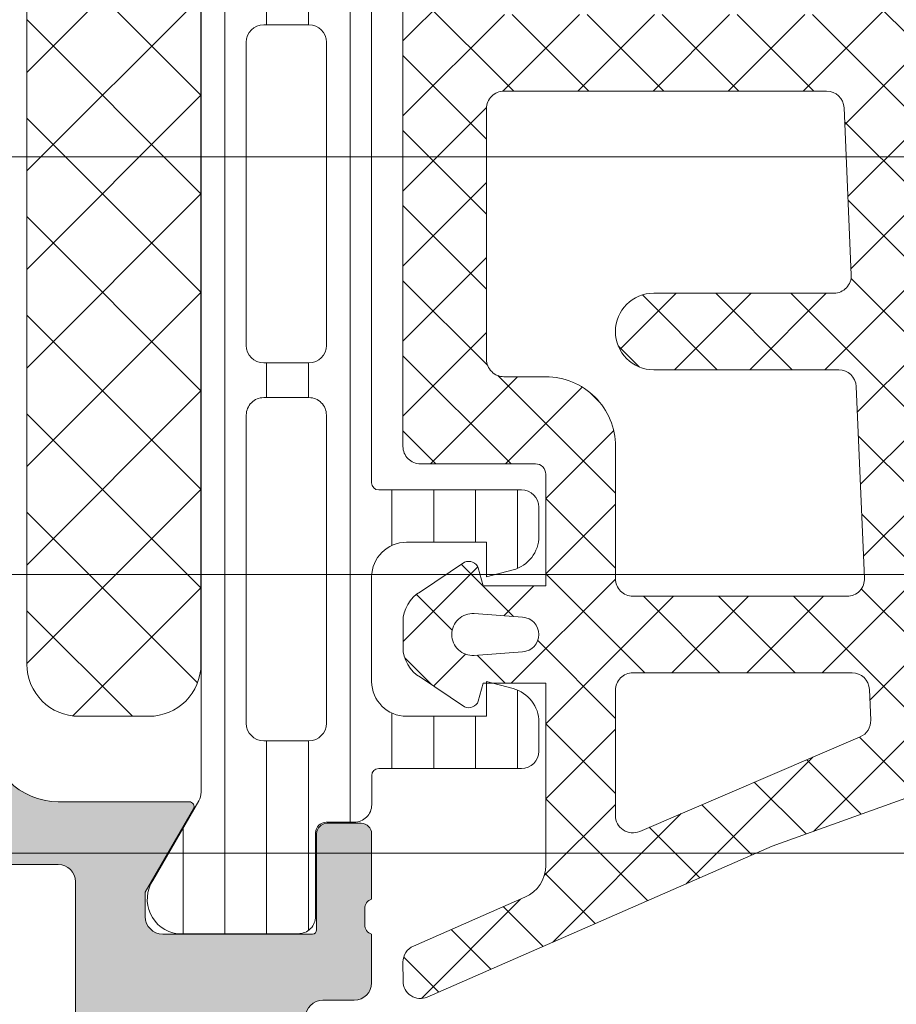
# Model space of a CAD drawing. Header units: millimetres. Extents: x 144573 to 336993, y 74252 to 247042.
# Tile 798 of 1056: x 199629 to 199654, y 219205 to 219233. Entities that reach past the tile are written whole.
import ezdxf

# ---------------------------------------------------------------- set-up
doc = ezdxf.new("R2010")
doc.units = ezdxf.units.MM
doc.layers.add('FASÁDA DETAILNÍ', color=255, linetype='Continuous', lineweight=0)

msp = doc.modelspace()

# ---------------------------------------------------------------- hatches: boundary and pattern name
at = {"layer": 'FASÁDA DETAILNÍ'}
h = msp.add_hatch(dxfattribs=at)
h.set_pattern_fill('LINIE', color=256, scale=1.2, angle=90, style=0)
h.set_pattern_definition([(90, (218757.1470326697, 217937.5531760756), (-1.2, 7.347638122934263e-17), [])])
edge = h.paths.add_edge_path()
edge.add_arc((199638.0547601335, 219209.7698121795), 0.2999999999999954, 90.00207529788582, 180.0020752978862, ccw=False)
edge.add_line((199638.0547492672, 219210.0698121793), (199638.8650806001, 219210.0698408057))
edge.add_arc((199638.8650651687, 219210.5698381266), 0.4999973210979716, 270.0017683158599, 360.0023822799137)
edge.add_line((199639.3650624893, 219210.5698589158), (199639.3663830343, 219211.4109311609))
edge.add_arc((199639.5663830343, 219211.4109311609), 0.1999999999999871, 90.00000000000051, 180.0000000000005, ccw=False)
edge.add_line((199639.5663830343, 219211.6109311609), (199643.6663830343, 219211.6109311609))
edge.add_arc((199643.6663830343, 219212.1109311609), 0.5000000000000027, 269.9999999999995, 359.9999999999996)
edge.add_line((199644.1663830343, 219212.1109311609), (199644.1663830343, 219212.9416803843))
edge.add_arc((199643.1663830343, 219212.9416803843), 0.9999999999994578, 360.0000000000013, 434.9999999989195)
edge.add_line((199643.4252020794, 219213.9076062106), (199642.6663830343, 219214.1109311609))
edge.add_line((199642.6663830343, 219214.1109311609), (199642.6663830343, 219213.1109311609))
edge.add_line((199642.6663830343, 219213.1109311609), (199640.3663830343, 219213.1109311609))
edge.add_arc((199640.3680922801, 219214.1150576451), 1.004127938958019, 180.2340877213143, 269.9024699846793, ccw=False)
edge.add_line((199639.3639727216, 219214.1109551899), (199639.3639727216, 219217.1108335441))
edge.add_arc((199640.3680920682, 219217.1068051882), 1.004127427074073, 450.09751797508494, 539.7701403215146, ccw=False)
edge.add_line((199640.3663830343, 219218.1109311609), (199642.6663830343, 219218.1109311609))
edge.add_line((199642.6663830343, 219218.1109311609), (199642.6663830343, 219217.1109311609))
edge.add_line((199642.6663830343, 219217.1109311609), (199643.4252020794, 219217.3142561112))
edge.add_arc((199643.1663830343, 219218.2801819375), 1.000000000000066, 285.0000000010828, 359.9999999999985)
edge.add_line((199644.1663830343, 219218.2801819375), (199644.1663830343, 219219.1109311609))
edge.add_arc((199643.6663830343, 219219.1109311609), 0.4999999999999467, 360, 450)
edge.add_line((199643.6663830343, 219219.6109311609), (199639.5663830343, 219219.6109311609))
edge.add_arc((199639.5681115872, 219219.8151042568), 0.2041804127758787, 181.1558689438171, 269.5149389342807, ccw=False)
edge.add_line((199639.3639727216, 219219.8109854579), (199639.3639498, 219245.6523522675))
edge.add_arc((199638.8639524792, 219245.6523368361), 0.4999973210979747, 360.0017683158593, 450.0023822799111)
edge.add_line((199638.86393169, 219246.1523341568), (199638.0536003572, 219246.1523055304))
edge.add_arc((199638.0535894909, 219246.4523055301), 0.299999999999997, 180.0020752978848, 270.0020752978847, ccw=False)
edge.add_line((199637.7535894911, 219246.4522946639), (199637.7538345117, 219248.8522930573))
edge.add_arc((199637.2538385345, 219248.8522775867), 0.499995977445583, 360.0017728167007, 450.0023777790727)
edge.add_line((199637.2538177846, 219249.3522735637), (199633.7772762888, 219249.3521469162))
edge.add_arc((199633.9196227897, 219248.3623339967), 0.99999607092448, 458.1836833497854, 572.7290913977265)
edge.add_line((199633.0783897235, 219247.821668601), (199634.396942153, 219245.5380595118))
edge.add_arc((199633.9639384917, 219245.2880438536), 0.5000000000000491, 360.00213520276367, 390.00207189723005, ccw=False)
edge.add_line((199634.4639384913, 219245.2880624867), (199634.4650248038, 219210.9337937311))
edge.add_arc((199633.9650248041, 219210.9337761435), 0.5000000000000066, 330.0020786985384, 360.0020153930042, ccw=False)
edge.add_line((199634.3980465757, 219210.6837918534), (199633.0796595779, 219208.4000872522))
edge.add_arc((199633.9209318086, 219207.8594827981), 0.9999960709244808, 507.2750591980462, 621.8204672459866)
edge.add_line((199633.7786570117, 219206.8696595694), (199637.2551985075, 219206.8697862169))
edge.add_arc((199637.2551830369, 219207.3697821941), 0.4999959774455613, 270.0017728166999, 360.0023777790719)
edge.add_line((199637.7551790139, 219207.3698029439), (199637.7547601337, 219209.7698013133))
edge = h.paths.add_edge_path(flags=16)
edge.add_line((199637.5644845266, 219233.9609249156), (199636.2644904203, 219233.9609249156))
edge.add_arc((199636.264486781, 219234.4609212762), 0.4999963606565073, 179.9995829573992, 270.0004170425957, ccw=False)
edge.add_line((199635.7644904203, 219234.4609249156), (199635.7644904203, 219243.3109188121))
edge.add_arc((199636.264486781, 219243.3109224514), 0.4999963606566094, 89.99958295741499, 180.0004170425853, ccw=False)
edge.add_line((199636.2644904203, 219243.810918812), (199637.5644845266, 219243.810918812))
edge.add_arc((199637.5645010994, 219243.3109188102), 0.5000000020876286, 360.0000002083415, 450.0018991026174, ccw=False)
edge.add_line((199638.0645011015, 219243.3109188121), (199638.0645011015, 219234.4609249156))
edge.add_arc((199637.5645010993, 219234.4609249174), 0.5000000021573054, 269.99810091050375, 359.99999978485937, ccw=False)
edge = h.paths.add_edge_path(flags=16)
edge.add_arc((199637.5645011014, 219223.7609188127), 0.4999999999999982, 269.9999999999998, 360.000000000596, ccw=False)
edge.add_line((199637.5645011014, 219223.2609188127), (199636.2644904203, 219223.2609188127))
edge.add_arc((199636.2644904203, 219223.7609188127), 0.4999999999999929, 179.9999999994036, 269.99999999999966, ccw=False)
edge.add_line((199635.7644904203, 219223.7609188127), (199635.7644904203, 219232.4609249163))
edge.add_arc((199636.2644904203, 219232.4609249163), 0.5000000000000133, 450.0000000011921, 539.9999999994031, ccw=False)
edge.add_line((199636.2644904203, 219232.9609249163), (199637.5645011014, 219232.9609249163))
edge.add_arc((199637.5645011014, 219232.4609249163), 0.5000000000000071, 360.00000000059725, 450.0000000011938, ccw=False)
edge.add_line((199638.0645011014, 219232.4609249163), (199638.0645011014, 219223.7609188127))
edge = h.paths.add_edge_path(flags=16)
edge.add_arc((199636.2644867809, 219221.7609224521), 0.4999963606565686, 89.99958295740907, 180.0004170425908, ccw=False)
edge.add_line((199636.2644904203, 219222.2609188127), (199637.5644845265, 219222.2609188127))
edge.add_arc((199637.5645010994, 219221.7609188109), 0.5000000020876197, 360.00000020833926, 450.0018991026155, ccw=False)
edge.add_line((199638.0645011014, 219221.7609188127), (199638.0645011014, 219212.9109096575))
edge.add_arc((199637.5645163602, 219212.9109096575), 0.4999847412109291, 269.99999999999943, 360.00000000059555, ccw=False)
edge.add_line((199637.5645163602, 219212.4109249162), (199636.2645056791, 219212.4109249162))
edge.add_arc((199636.2645056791, 219212.910940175), 0.5000152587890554, 179.9999999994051, 270.0000000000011, ccw=False)
edge.add_line((199635.7644904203, 219212.9109401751), (199635.7644904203, 219221.7609188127))
h = msp.add_hatch(dxfattribs=at)
h.set_pattern_fill('ANSI37', color=256, scale=0.48, angle=90, style=0)
h.set_pattern_definition([(135, (199644.363949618, 219219.3597288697), (-1.077630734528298, -1.077630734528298), []), (225, (199644.363949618, 219219.3597288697), (1.077630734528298, -1.077630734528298), [])])
edge = h.paths.add_edge_path(flags=16)
edge.add_line((199643.699655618, 219215.9584518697), (199642.306801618, 219216.0581958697))
edge.add_arc((199642.2639441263, 219215.4597289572), 0.599999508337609, 85.90391948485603, 180.0000083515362)
edge.add_arc((199642.2639441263, 219215.4597287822), 0.5999995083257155, 179.9999916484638, 274.0960805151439)
edge.add_line((199642.306801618, 219214.8612618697), (199643.699655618, 219214.9610058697))
edge.add_arc((199643.6639411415, 219215.4597288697), 0.5000001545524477, 274.0960643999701, 445.9039356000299)
edge = h.paths.add_edge_path(flags=16)
edge.add_arc((199646.8639492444, 219213.8597322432), 0.4999996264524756, 89.99995719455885, 180.0000428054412)
edge.add_line((199646.363949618, 219213.8597318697), (199646.363949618, 219210.2660468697))
edge.add_arc((199646.8639499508, 219210.2660468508), 0.5000003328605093, 179.9999978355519, 293.2180266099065)
edge.add_line((199647.061065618, 219209.8065408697), (199653.392167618, 219212.5224188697))
edge.add_arc((199653.1950516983, 219212.9819242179), 0.4999998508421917, 293.2180817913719, 362.5001106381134)
edge.add_line((199653.694575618, 219213.0037348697), (199653.656249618, 219213.8815418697))
edge.add_arc((199653.1567260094, 219213.8597323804), 0.499999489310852, 2.499979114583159, 90.00004485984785)
edge.add_line((199653.156725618, 219214.3597318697), (199646.863949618, 219214.3597318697))
edge = h.paths.add_edge_path(flags=16)
edge.add_line((199652.272111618, 219239.4136508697), (199643.375258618, 219243.5623208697))
edge.add_arc((199643.1639494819, 219243.1091671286), 0.499999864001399, 64.99999207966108, 180.0000296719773)
edge.add_line((199642.663949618, 219243.1091668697), (199642.663949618, 219233.7597318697))
edge.add_arc((199643.1639492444, 219233.7597314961), 0.4999996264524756, 179.9999571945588, 270.0000428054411)
edge.add_line((199643.163949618, 219233.2597318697), (199652.287872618, 219233.2597318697))
edge.add_arc((199652.2878724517, 219233.7597319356), 0.5000000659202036, 270.000019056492, 362.5000272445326)
edge.add_line((199652.787396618, 219233.7815418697), (199652.560326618, 219238.9823058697))
edge.add_arc((199652.0608012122, 219238.9604961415), 0.5000012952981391, 2.499997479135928, 64.99990801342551)
edge = h.paths.add_edge_path(flags=16)
edge.add_arc((199643.1639492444, 219230.5597322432), 0.4999996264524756, 89.99995719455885, 180.0000428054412)
edge.add_line((199642.663949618, 219230.5597318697), (199642.663949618, 219223.3597318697))
edge.add_arc((199643.1639492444, 219223.3597314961), 0.4999996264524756, 179.9999571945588, 270.0000428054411)
edge.add_line((199643.163949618, 219222.8597318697), (199644.363949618, 219222.8597318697))
edge.add_arc((199644.3639511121, 219220.8597333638), 1.999998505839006, -4.2804607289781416e-05, 90.0000428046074, ccw=False)
edge.add_line((199646.363949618, 219220.8597318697), (199646.363949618, 219217.0597318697))
edge.add_arc((199646.8639492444, 219217.0597314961), 0.4999996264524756, 179.9999571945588, 270.0000428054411)
edge.add_line((199646.863949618, 219216.5597318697), (199653.017010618, 219216.5597318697))
edge.add_arc((199653.0170104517, 219217.0597319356), 0.5000000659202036, 270.000019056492, 362.5000272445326)
edge.add_line((199653.516534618, 219217.0815418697), (199653.276399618, 219222.5815418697))
edge.add_arc((199652.7768760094, 219222.5597323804), 0.499999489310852, 2.499979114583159, 90.00004485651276)
edge.add_line((199652.776875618, 219223.0597318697), (199647.463949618, 219223.0597318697))
edge.add_arc((199647.463949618, 219224.1597318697), 1.099999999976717, 90, 270, ccw=False)
edge.add_line((199647.463949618, 219225.2597318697), (199652.637160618, 219225.2597318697))
edge.add_arc((199652.6371604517, 219225.7597319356), 0.5000000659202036, 270.000019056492, 362.5000272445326)
edge.add_line((199653.136684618, 219225.7815418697), (199652.927111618, 219230.5815418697))
edge.add_arc((199652.4275880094, 219230.5597323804), 0.499999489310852, 2.499979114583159, 90.00004485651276)
edge.add_line((199652.427587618, 219231.0597318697), (199643.163949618, 219231.0597318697))
edge = h.paths.add_edge_path()
edge.add_line((199644.550406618, 219245.7727848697), (199653.338272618, 219241.6749358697))
edge.add_ellipse((199652.070415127, 219238.9560105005), major_axis=(-3.000002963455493, 0), ratio=1, start_angle=182.50005883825, end_angle=244.999969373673, ccw=False)
edge.add_line((199655.067562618, 219239.0868718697), (199655.095896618, 219238.4379218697))
edge.add_ellipse((199655.5954202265, 219238.459731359), major_axis=(-0.499999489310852, 0), ratio=1, start_angle=2.499979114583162, end_angle=90.00004485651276)
edge.add_line((199655.595420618, 219237.9597318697), (199656.563949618, 219237.9597318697))
edge.add_ellipse((199656.5639496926, 219237.8597319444), major_axis=(-0.0999999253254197, 0), ratio=1, start_angle=179.9999572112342, end_angle=270.0000427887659, ccw=False)
edge.add_line((199656.663949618, 219237.8597318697), (199656.663949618, 219237.2597318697))
edge.add_ellipse((199656.5639496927, 219237.259731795), major_axis=(-0.09999992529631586, 0), ratio=1, start_angle=89.99995719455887, end_angle=180.0000427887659, ccw=False)
edge.add_line((199656.563949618, 219237.1597318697), (199655.660911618, 219237.1597318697))
edge.add_ellipse((199655.6609117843, 219236.6597318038), major_axis=(-0.5000000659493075, 0), ratio=1, start_angle=-89.99998094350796, end_angle=2.500027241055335)
edge.add_line((199655.161387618, 219236.6379218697), (199655.555225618, 219227.7376278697))
edge.add_ellipse((199656.0547368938, 219227.7597319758), major_axis=(-0.5000001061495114, 0), ratio=1, start_angle=2.533769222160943, end_angle=90.0000829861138)
edge.add_line((199656.054737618, 219227.2597318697), (199656.663949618, 219227.2597318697))
edge.add_ellipse((199656.6639496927, 219227.1597319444), major_axis=(-0.0999999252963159, 0), ratio=1, start_angle=179.9999572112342, end_angle=270.0000428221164, ccw=False)
edge.add_line((199656.763949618, 219227.1597318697), (199656.763949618, 219226.5597318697))
edge.add_ellipse((199656.6639496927, 219226.559731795), major_axis=(-0.09999992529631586, 0), ratio=1, start_angle=89.99995719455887, end_angle=180.0000427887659, ccw=False)
edge.add_line((199656.663949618, 219226.4597318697), (199656.134387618, 219226.4597318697))
edge.add_ellipse((199656.1343873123, 219225.9597313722), major_axis=(-0.5000004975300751, 0), ratio=1, start_angle=-90.00003503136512, end_angle=2.533697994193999)
edge.add_line((199655.634875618, 219225.9376278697), (199656.145531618, 219214.3974028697))
edge.add_ellipse((199656.6450562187, 219214.4192124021), major_axis=(-0.5000004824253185, 0), ratio=1, start_angle=2.499979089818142, end_angle=93.21705730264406)
edge.add_line((199656.673115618, 219213.9199998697), (199661.806858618, 219214.2085628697))
edge.add_ellipse((199661.6913031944, 219214.6189808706), major_axis=(-0.4263754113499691, 0), ratio=1, start_angle=105.7248544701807, end_angle=249.2410276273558)
edge.add_line((199661.842426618, 219215.0176758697), (199661.609823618, 219215.0164358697))
edge.add_line((199661.609823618, 219215.0164358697), (199659.727244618, 219214.7182978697))
edge.add_line((199659.727244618, 219214.7182978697), (199656.877959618, 219215.1187238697))
edge.add_ellipse((199656.9197102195, 219215.4158044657), major_axis=(-0.2999999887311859, 0), ratio=1, start_angle=-34.59774638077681, end_angle=82.00025595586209, ccw=False)
edge.add_ellipse((199659.1422813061, 219213.8826910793), major_axis=(-3.000047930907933, 0), ratio=1, start_angle=251.9915754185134, end_angle=325.40235871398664, ccw=False)
edge.add_line((199660.069766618, 219216.7357698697), (199662.324657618, 219216.1021938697))
edge.add_ellipse((199662.1637280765, 219215.3269813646), major_axis=(-0.7917403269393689, 0), ratio=1, start_angle=186.798346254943, end_angle=258.272310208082, ccw=False)
edge.add_line((199662.949901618, 219215.4207038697), (199662.951122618, 219214.3624938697))
edge.add_ellipse((199661.772036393, 219214.4916181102), major_axis=(-1.186135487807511, 0), ratio=1, start_angle=108.65557644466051, end_angle=173.7503218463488, ccw=False)
edge.add_line((199662.151455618, 219213.3678038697), (199658.910115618, 219212.2734708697))
edge.add_line((199658.910115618, 219212.2734708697), (199650.860320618, 219209.3836928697))
edge.add_line((199650.860320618, 219209.3836928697), (199640.962443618, 219205.0508838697))
edge.add_ellipse((199640.7641735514, 219205.5098928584), major_axis=(-0.5000002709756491, 0), ratio=1, start_angle=0.06657637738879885, end_angle=113.36204948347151, ccw=False)
edge.add_line((199640.264173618, 219205.5093118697), (199640.263538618, 219206.0560128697))
edge.add_ellipse((199640.7635387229, 219206.0565931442), major_axis=(-0.5000004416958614, 0), ratio=1, start_angle=-66.07917546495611, end_angle=0.06649451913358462, ccw=False)
edge.add_line((199640.560801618, 219206.5136468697), (199643.764804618, 219207.9154028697))
edge.add_ellipse((199643.3639502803, 219208.831543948), major_axis=(-0.999999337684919, 0), ratio=1, start_angle=113.631614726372, end_angle=180.000052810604)
edge.add_line((199644.363949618, 219208.8315448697), (199644.363949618, 219214.0594868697))
edge.add_line((199644.363949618, 219214.0594868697), (199642.564470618, 219214.0594958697))
edge.add_line((199642.564470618, 219214.0594958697), (199642.426528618, 219213.5446948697))
edge.add_ellipse((199642.1493745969, 219213.6594601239), major_axis=(-0.2999756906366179, 0), ratio=1, start_angle=67.49643330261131, end_angle=157.5062997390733, ccw=False)
edge.add_line((199642.034561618, 219213.3823258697), (199640.764434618, 219214.2314928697))
edge.add_ellipse((199641.2641553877, 219215.097357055), major_axis=(-0.9997207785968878, 0), ratio=1, start_angle=-0.00761184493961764, end_angle=60.009239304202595, ccw=False)
edge.add_line((199640.264434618, 219215.0974898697), (199640.264465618, 219215.8218508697))
edge.add_ellipse((199641.2642034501, 219215.8216428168), major_axis=(-0.9997378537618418, 0), ratio=1, start_angle=299.9913249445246, end_angle=359.98807632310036, ccw=False)
edge.add_line((199640.764465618, 219216.6875168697), (199642.034561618, 219217.5366838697))
edge.add_ellipse((199642.149373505, 219217.2595363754), major_axis=(-0.2999875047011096, 0), ratio=1, start_angle=202.4986038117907, end_angle=292.50240616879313, ccw=False)
edge.add_line((199642.426528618, 219217.3743298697), (199642.564500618, 219216.8595138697))
edge.add_line((199642.564500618, 219216.8595138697), (199644.363949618, 219216.8595058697))
edge.add_line((199644.363949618, 219216.8595058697), (199644.363949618, 219220.0597328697))
edge.add_ellipse((199644.0639498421, 219220.0597330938), major_axis=(-0.2999997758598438, 0), ratio=1, start_angle=179.9999571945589, end_angle=270.0000428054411)
edge.add_line((199644.063949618, 219220.3597328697), (199640.763953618, 219220.3597328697))
edge.add_ellipse((199640.7639532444, 219220.8597324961), major_axis=(-0.4999996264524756, 0), ratio=1, start_angle=-4.2805441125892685e-05, end_angle=90.00004280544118, ccw=False)
edge.add_line((199640.263953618, 219220.8597328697), (199640.263953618, 219247.7573548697))
edge.add_line((199640.263953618, 219247.7573548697), (199641.814345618, 219248.6524728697))
edge.add_ellipse((199642.064345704, 219248.2194603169), major_axis=(-0.4999999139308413, 0), ratio=1, start_angle=180.0000633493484, end_angle=300.0000170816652, ccw=False)
edge.add_line((199642.564345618, 219248.2194608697), (199644.261716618, 219248.2194608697))
edge.add_line((199644.261716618, 219248.2194608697), (199644.261716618, 219246.2259388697))
edge.add_ellipse((199644.761716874, 219246.225938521), major_axis=(-0.5000002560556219, 0), ratio=1, start_angle=-3.995391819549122e-05, end_angle=64.99987141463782)
h = msp.add_hatch(dxfattribs=at)
h.set_pattern_fill('ANSI37', color=256, scale=0.48, angle=90, style=0)
h.set_pattern_definition([(135, (199644.3639498, 219219.3597288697), (-1.077630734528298, -1.077630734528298), []), (225, (199644.3639498, 219219.3597288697), (1.077630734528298, -1.077630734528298), [])])
edge = h.paths.add_edge_path(flags=16)
edge.add_line((199643.6996558, 219215.9584518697), (199642.3068018, 219216.0581958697))
edge.add_arc((199642.2639443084, 219215.4597289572), 0.599999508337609, 85.90391948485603, 180.0000083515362)
edge.add_arc((199642.2639443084, 219215.4597287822), 0.5999995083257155, 179.9999916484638, 274.0960805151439)
edge.add_line((199642.3068018, 219214.8612618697), (199643.6996558, 219214.9610058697))
edge.add_arc((199643.6639413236, 219215.4597288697), 0.5000001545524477, 274.0960643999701, 445.9039356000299)
edge = h.paths.add_edge_path(flags=16)
edge.add_arc((199646.8639494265, 219213.8597322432), 0.4999996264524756, 89.99995719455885, 180.0000428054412)
edge.add_line((199646.3639498, 219213.8597318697), (199646.3639498, 219210.2660468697))
edge.add_arc((199646.8639501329, 219210.2660468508), 0.5000003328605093, 179.9999978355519, 293.2180266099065)
edge.add_line((199647.0610658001, 219209.8065408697), (199653.3921678, 219212.5224188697))
edge.add_arc((199653.1950518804, 219212.9819242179), 0.4999998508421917, 293.2180817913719, 362.5001106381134)
edge.add_line((199653.6945758, 219213.0037348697), (199653.6562498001, 219213.8815418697))
edge.add_arc((199653.1567261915, 219213.8597323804), 0.499999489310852, 2.499979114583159, 90.00004485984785)
edge.add_line((199653.1567258, 219214.3597318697), (199646.8639498, 219214.3597318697))
edge = h.paths.add_edge_path(flags=16)
edge.add_line((199652.2721118, 219239.4136508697), (199643.3752588, 219243.5623208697))
edge.add_arc((199643.163949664, 219243.1091671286), 0.499999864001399, 64.99999207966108, 180.0000296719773)
edge.add_line((199642.6639498, 219243.1091668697), (199642.6639498, 219233.7597318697))
edge.add_arc((199643.1639494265, 219233.7597314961), 0.4999996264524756, 179.9999571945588, 270.0000428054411)
edge.add_line((199643.1639498, 219233.2597318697), (199652.2878728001, 219233.2597318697))
edge.add_arc((199652.2878726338, 219233.7597319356), 0.5000000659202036, 270.000019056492, 362.5000272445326)
edge.add_line((199652.7873968, 219233.7815418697), (199652.5603268, 219238.9823058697))
edge.add_arc((199652.0608013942, 219238.9604961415), 0.5000012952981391, 2.499997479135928, 64.99990801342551)
edge = h.paths.add_edge_path(flags=16)
edge.add_arc((199643.1639494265, 219230.5597322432), 0.4999996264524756, 89.99995719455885, 180.0000428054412)
edge.add_line((199642.6639498, 219230.5597318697), (199642.6639498, 219223.3597318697))
edge.add_arc((199643.1639494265, 219223.3597314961), 0.4999996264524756, 179.9999571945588, 270.0000428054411)
edge.add_line((199643.1639498, 219222.8597318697), (199644.3639498, 219222.8597318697))
edge.add_arc((199644.3639512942, 219220.8597333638), 1.999998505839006, -4.2804607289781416e-05, 90.0000428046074, ccw=False)
edge.add_line((199646.3639498, 219220.8597318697), (199646.3639498, 219217.0597318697))
edge.add_arc((199646.8639494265, 219217.0597314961), 0.4999996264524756, 179.9999571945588, 270.0000428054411)
edge.add_line((199646.8639498, 219216.5597318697), (199653.0170108, 219216.5597318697))
edge.add_arc((199653.0170106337, 219217.0597319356), 0.5000000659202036, 270.000019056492, 362.5000272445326)
edge.add_line((199653.5165348, 219217.0815418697), (199653.2763998, 219222.5815418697))
edge.add_arc((199652.7768761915, 219222.5597323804), 0.499999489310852, 2.499979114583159, 90.00004485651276)
edge.add_line((199652.7768758, 219223.0597318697), (199647.4639498, 219223.0597318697))
edge.add_arc((199647.4639498, 219224.1597318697), 1.099999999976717, 90, 270, ccw=False)
edge.add_line((199647.4639498, 219225.2597318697), (199652.6371608, 219225.2597318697))
edge.add_arc((199652.6371606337, 219225.7597319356), 0.5000000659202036, 270.000019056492, 362.5000272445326)
edge.add_line((199653.1366848, 219225.7815418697), (199652.9271118, 219230.5815418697))
edge.add_arc((199652.4275881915, 219230.5597323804), 0.499999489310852, 2.499979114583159, 90.00004485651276)
edge.add_line((199652.4275878, 219231.0597318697), (199643.1639498, 219231.0597318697))
edge = h.paths.add_edge_path()
edge.add_line((199644.5504068, 219245.7727848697), (199653.3382728, 219241.6749358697))
edge.add_ellipse((199652.070415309, 219238.9560105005), major_axis=(-3.000002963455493, 0), ratio=1, start_angle=182.50005883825, end_angle=244.999969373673, ccw=False)
edge.add_line((199655.0675628, 219239.0868718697), (199655.0958968, 219238.4379218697))
edge.add_ellipse((199655.5954204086, 219238.459731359), major_axis=(-0.499999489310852, 0), ratio=1, start_angle=2.499979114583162, end_angle=90.00004485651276)
edge.add_line((199655.5954208, 219237.9597318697), (199656.5639498, 219237.9597318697))
edge.add_ellipse((199656.5639498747, 219237.8597319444), major_axis=(-0.0999999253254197, 0), ratio=1, start_angle=179.9999572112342, end_angle=270.0000427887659, ccw=False)
edge.add_line((199656.6639498, 219237.8597318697), (199656.6639498, 219237.2597318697))
edge.add_ellipse((199656.5639498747, 219237.259731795), major_axis=(-0.09999992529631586, 0), ratio=1, start_angle=89.99995719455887, end_angle=180.0000427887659, ccw=False)
edge.add_line((199656.5639498, 219237.1597318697), (199655.6609118, 219237.1597318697))
edge.add_ellipse((199655.6609119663, 219236.6597318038), major_axis=(-0.5000000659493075, 0), ratio=1, start_angle=-89.99998094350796, end_angle=2.500027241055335)
edge.add_line((199655.1613878, 219236.6379218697), (199655.5552258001, 219227.7376278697))
edge.add_ellipse((199656.0547370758, 219227.7597319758), major_axis=(-0.5000001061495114, 0), ratio=1, start_angle=2.533769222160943, end_angle=90.0000829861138)
edge.add_line((199656.0547378, 219227.2597318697), (199656.6639498, 219227.2597318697))
edge.add_ellipse((199656.6639498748, 219227.1597319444), major_axis=(-0.0999999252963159, 0), ratio=1, start_angle=179.9999572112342, end_angle=270.0000428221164, ccw=False)
edge.add_line((199656.7639498, 219227.1597318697), (199656.7639498, 219226.5597318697))
edge.add_ellipse((199656.6639498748, 219226.559731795), major_axis=(-0.09999992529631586, 0), ratio=1, start_angle=89.99995719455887, end_angle=180.0000427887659, ccw=False)
edge.add_line((199656.6639498, 219226.4597318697), (199656.1343878, 219226.4597318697))
edge.add_ellipse((199656.1343874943, 219225.9597313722), major_axis=(-0.5000004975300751, 0), ratio=1, start_angle=-90.00003503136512, end_angle=2.533697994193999)
edge.add_line((199655.6348758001, 219225.9376278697), (199656.1455318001, 219214.3974028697))
edge.add_ellipse((199656.6450564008, 219214.4192124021), major_axis=(-0.5000004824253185, 0), ratio=1, start_angle=2.499979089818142, end_angle=93.21705730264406)
edge.add_line((199656.6731158, 219213.9199998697), (199661.8068588, 219214.2085628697))
edge.add_ellipse((199661.6913033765, 219214.6189808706), major_axis=(-0.4263754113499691, 0), ratio=1, start_angle=105.7248544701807, end_angle=249.2410276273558)
edge.add_line((199661.8424268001, 219215.0176758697), (199661.6098238, 219215.0164358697))
edge.add_line((199661.6098238, 219215.0164358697), (199659.7272448, 219214.7182978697))
edge.add_line((199659.7272448, 219214.7182978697), (199656.8779598, 219215.1187238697))
edge.add_ellipse((199656.9197104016, 219215.4158044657), major_axis=(-0.2999999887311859, 0), ratio=1, start_angle=-34.59774638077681, end_angle=82.00025595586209, ccw=False)
edge.add_ellipse((199659.1422814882, 219213.8826910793), major_axis=(-3.000047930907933, 0), ratio=1, start_angle=251.9915754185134, end_angle=325.40235871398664, ccw=False)
edge.add_line((199660.0697668, 219216.7357698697), (199662.3246578, 219216.1021938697))
edge.add_ellipse((199662.1637282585, 219215.3269813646), major_axis=(-0.7917403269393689, 0), ratio=1, start_angle=186.798346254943, end_angle=258.272310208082, ccw=False)
edge.add_line((199662.9499018, 219215.4207038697), (199662.9511228, 219214.3624938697))
edge.add_ellipse((199661.772036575, 219214.4916181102), major_axis=(-1.186135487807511, 0), ratio=1, start_angle=108.65557644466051, end_angle=173.7503218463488, ccw=False)
edge.add_line((199662.1514558, 219213.3678038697), (199658.9101158, 219212.2734708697))
edge.add_line((199658.9101158, 219212.2734708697), (199650.8603208, 219209.3836928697))
edge.add_line((199650.8603208, 219209.3836928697), (199640.9624438, 219205.0508838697))
edge.add_ellipse((199640.7641737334, 219205.5098928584), major_axis=(-0.5000002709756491, 0), ratio=1, start_angle=0.06657637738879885, end_angle=113.36204948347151, ccw=False)
edge.add_line((199640.2641738, 219205.5093118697), (199640.2635388, 219206.0560128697))
edge.add_ellipse((199640.763538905, 219206.0565931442), major_axis=(-0.5000004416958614, 0), ratio=1, start_angle=-66.07917546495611, end_angle=0.06649451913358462, ccw=False)
edge.add_line((199640.5608018, 219206.5136468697), (199643.7648048, 219207.9154028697))
edge.add_ellipse((199643.3639504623, 219208.831543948), major_axis=(-0.999999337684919, 0), ratio=1, start_angle=113.631614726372, end_angle=180.000052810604)
edge.add_line((199644.3639498, 219208.8315448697), (199644.3639498, 219214.0594868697))
edge.add_line((199644.3639498, 219214.0594868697), (199642.5644708, 219214.0594958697))
edge.add_line((199642.5644708, 219214.0594958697), (199642.4265288, 219213.5446948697))
edge.add_ellipse((199642.149374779, 219213.6594601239), major_axis=(-0.2999756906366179, 0), ratio=1, start_angle=67.49643330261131, end_angle=157.5062997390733, ccw=False)
edge.add_line((199642.0345618, 219213.3823258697), (199640.7644348, 219214.2314928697))
edge.add_ellipse((199641.2641555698, 219215.097357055), major_axis=(-0.9997207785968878, 0), ratio=1, start_angle=-0.00761184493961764, end_angle=60.009239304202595, ccw=False)
edge.add_line((199640.2644348, 219215.0974898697), (199640.2644658, 219215.8218508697))
edge.add_ellipse((199641.2642036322, 219215.8216428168), major_axis=(-0.9997378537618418, 0), ratio=1, start_angle=299.9913249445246, end_angle=359.98807632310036, ccw=False)
edge.add_line((199640.7644658, 219216.6875168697), (199642.0345618, 219217.5366838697))
edge.add_ellipse((199642.1493736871, 219217.2595363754), major_axis=(-0.2999875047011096, 0), ratio=1, start_angle=202.4986038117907, end_angle=292.50240616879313, ccw=False)
edge.add_line((199642.4265288, 219217.3743298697), (199642.5645008, 219216.8595138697))
edge.add_line((199642.5645008, 219216.8595138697), (199644.3639498, 219216.8595058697))
edge.add_line((199644.3639498, 219216.8595058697), (199644.3639498, 219220.0597328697))
edge.add_ellipse((199644.0639500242, 219220.0597330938), major_axis=(-0.2999997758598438, 0), ratio=1, start_angle=179.9999571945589, end_angle=270.0000428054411)
edge.add_line((199644.0639498, 219220.3597328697), (199640.7639538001, 219220.3597328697))
edge.add_ellipse((199640.7639534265, 219220.8597324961), major_axis=(-0.4999996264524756, 0), ratio=1, start_angle=-4.2805441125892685e-05, end_angle=90.00004280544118, ccw=False)
edge.add_line((199640.2639538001, 219220.8597328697), (199640.2639538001, 219247.7573548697))
edge.add_line((199640.2639538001, 219247.7573548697), (199641.8143458, 219248.6524728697))
edge.add_ellipse((199642.0643458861, 219248.2194603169), major_axis=(-0.4999999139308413, 0), ratio=1, start_angle=180.0000633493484, end_angle=300.0000170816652, ccw=False)
edge.add_line((199642.5643458, 219248.2194608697), (199644.2617168, 219248.2194608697))
edge.add_line((199644.2617168, 219248.2194608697), (199644.2617168, 219246.2259388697))
edge.add_ellipse((199644.7617170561, 219246.225938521), major_axis=(-0.5000002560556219, 0), ratio=1, start_angle=-3.995391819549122e-05, end_angle=64.99987141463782)
h = msp.add_hatch(dxfattribs=at)
h.set_pattern_fill('NETZ', color=256, scale=2, angle=-45.00000000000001, style=0)
h.set_pattern_definition([(315, (199634.4632150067, 219228.1108054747), (1.414213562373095, 1.414213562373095), []), (44.99999999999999, (199634.4632150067, 219228.1108054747), (-1.414213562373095, 1.414213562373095), [])])
h.paths.add_polyline_path([(199629.4632150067, 219214.6108054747, 0.4142135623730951), (199630.9632150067, 219213.1108054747), (199632.9632150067, 219213.1108054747, 0.4142135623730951), (199634.4632150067, 219214.6108054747), (199634.4632150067, 219241.6108054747, 0.4142135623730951), (199632.9632150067, 219243.1108054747), (199630.9632150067, 219243.1108054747, 0.4142135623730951), (199629.4632150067, 219241.6108054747)])
h = msp.add_hatch(color=256, dxfattribs=at)
edge = h.paths.add_edge_path()
edge.add_arc((199684.3638823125, 219194.8597963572), 0.5000674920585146, 270.0077324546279, 359.9922675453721)
edge.add_line((199684.8639498, 219194.8597288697), (199684.8639498, 219198.8597288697))
edge.add_arc((199684.3638823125, 219198.8596613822), 0.5000674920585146, 0.007732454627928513, 89.99226754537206)
edge.add_line((199684.3639498, 219199.3597288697), (199683.0639009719, 219199.3597288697))
edge.add_arc((199683.0639378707, 219198.8596919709), 0.5000369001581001, 90.00422797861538, 179.9957720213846)
edge.add_line((199682.5639009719, 219198.8597288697), (199682.5639009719, 219198.3597288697))
edge.add_line((199682.5639009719, 219198.3597288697), (199683.5639009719, 219198.3597288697))
edge.add_line((199683.5639009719, 219198.3597288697), (199683.5639009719, 219196.8597288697))
edge.add_arc((199682.5639379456, 219196.859691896), 0.9999630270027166, -90.00211851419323, 0.0021185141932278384, ccw=False)
edge.add_line((199682.5639009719, 219195.8597288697), (199678.5639009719, 219195.8597288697))
edge.add_arc((199678.5639778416, 219196.8598057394), 1.000076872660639, 180.0044039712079, 269.9955960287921, ccw=False)
edge.add_line((199677.5639009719, 219196.8597288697), (199677.5639009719, 219198.3597288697))
edge.add_line((199677.5639009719, 219198.3597288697), (199678.5639009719, 219198.3597288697))
edge.add_line((199678.5639009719, 219198.3597288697), (199678.5639009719, 219198.8597288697))
edge.add_arc((199678.0639584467, 219198.8597863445), 0.4999425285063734, 359.9934131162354, 450.0065868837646)
edge.add_line((199678.0639009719, 219199.3597288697), (199675.2639131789, 219199.3597288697))
edge.add_arc((199675.2639131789, 219198.8597288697), 0.5, 90, 180)
edge.add_line((199674.7639131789, 219198.8597288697), (199674.7639131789, 219198.6597288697))
edge.add_arc((199675.2639131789, 219198.6597288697), 0.5, 180, 270)
edge.add_line((199675.2639131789, 219198.1597288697), (199675.7639131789, 219198.1597288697))
edge.add_arc((199675.7638780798, 219197.6596937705), 0.5000351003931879, 0.0040217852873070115, 89.99597821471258, ccw=False)
edge.add_line((199676.2639131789, 219197.6597288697), (199676.2639131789, 219196.8597258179))
edge.add_arc((199675.7638966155, 219196.8597423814), 0.5000165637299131, 270.00189796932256, 359.99810203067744, ccw=False)
edge.add_line((199675.7639131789, 219196.3597258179), (199644.4639192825, 219196.3597258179))
edge.add_line((199644.4639192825, 219196.3597258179), (199638.4254616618, 219196.79212245))
edge.add_arc((199638.463917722, 219197.7913421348), 0.9999594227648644, 180, 267.7959971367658, ccw=False)
edge.add_line((199637.4639582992, 219197.7913421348), (199637.4639582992, 219204.4597943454))
edge.add_arc((199637.9639582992, 219204.4597943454), 0.5, 90, 180, ccw=False)
edge.add_line((199637.9639582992, 219204.9597943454), (199638.8639582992, 219204.9597943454))
edge.add_arc((199638.8639582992, 219205.4597943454), 0.5, 270, 360)
edge.add_line((199639.3639582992, 219205.4597943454), (199639.3639582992, 219206.8597958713))
edge.add_arc((199639.4427947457, 219207.1273164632), 0.2788950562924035, 178.8354106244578, 253.58012358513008, ccw=False)
edge.add_line((199639.1639572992, 219207.1329848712), (199639.1639572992, 219207.5865788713))
edge.add_arc((199639.4428253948, 219207.5922395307), 0.278925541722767, 106.42459455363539, 181.1628700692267, ccw=False)
edge.add_line((199639.3639582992, 219207.8597828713), (199639.3639582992, 219209.7397938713))
edge.add_arc((199639.0639582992, 219209.7397938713), 0.3000000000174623, 359.9999999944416, 449.9999999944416)
edge.add_line((199639.0639582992, 219210.0397938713), (199638.0839839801, 219210.0397938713))
edge.add_arc((199638.0839839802, 219209.7397938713), 0.3000000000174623, 90.00000000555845, 180)
edge.add_line((199637.7839839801, 219209.7397938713), (199637.7839839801, 219206.9797958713))
edge.add_arc((199637.6639839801, 219206.9797958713), 0.1199999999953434, -90, 0, ccw=False)
edge.add_line((199637.6639839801, 219206.8597958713), (199633.3639582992, 219206.8597958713))
edge.add_arc((199633.3639582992, 219207.3597958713), 0.5, 180, 270, ccw=False)
edge.add_line((199632.8639582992, 219207.3597958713), (199632.8639582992, 219208.0597958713))
edge.add_line((199632.8639582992, 219208.0597958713), (199634.2454537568, 219210.4526161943))
edge.add_arc((199634.1258385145, 219210.5216760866), 0.1381197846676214, 330.0000000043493, 450)
edge.add_line((199634.1258385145, 219210.6597958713), (199630.3639582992, 219210.6597958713))
edge.add_arc((199630.3639582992, 219212.6597958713), 2, 180, 270, ccw=False)
edge.add_line((199628.3639582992, 219212.6597958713), (199628.3639582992, 219213.227791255))
edge.add_arc((199627.8639582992, 219213.227791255), 0.5, 359.9999999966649, 394.4790717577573)
edge.add_arc((199624.1544596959, 219210.6803179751), 5.000000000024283, 34.47907176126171, 84.65077199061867)
edge.add_arc((199624.6020780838, 219215.5216692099), 0.1381197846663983, 82.2975625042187, 210.0000000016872)
edge.add_line((199624.4824628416, 219215.4526093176), (199625.8639582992, 219213.0597889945))
edge.add_line((199625.8639582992, 219213.0597889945), (199625.8639582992, 219212.3597889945))
edge.add_arc((199625.3639582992, 219212.3597889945), 0.5, -90, 0, ccw=False)
edge.add_line((199625.3639582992, 219211.8597889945), (199621.0639326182, 219211.8597889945))
edge.add_arc((199621.0639326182, 219211.9797889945), 0.1199999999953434, 180, 270, ccw=False)
edge.add_line((199620.9439326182, 219211.9797889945), (199620.9439326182, 219214.7397869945))
edge.add_arc((199620.6439326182, 219214.7397869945), 0.3000000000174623, 5.558422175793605e-09, 90)
edge.add_line((199620.6439326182, 219215.0397869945), (199619.6639582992, 219215.0397869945))
edge.add_arc((199619.6639582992, 219214.7397869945), 0.2999999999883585, 90, 180)
edge.add_line((199619.3639582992, 219214.7397869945), (199619.3639582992, 219212.8597759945))
edge.add_arc((199619.2850912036, 219212.592232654), 0.2789255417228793, -1.1628700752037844, 73.57540544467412, ccw=False)
edge.add_line((199619.5639592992, 219212.5865719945), (199619.5639592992, 219212.1329779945))
edge.add_arc((199619.2851218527, 219212.1273095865), 0.2788950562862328, -73.58012358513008, 1.1645893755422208, ccw=False)
edge.add_line((199619.3639582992, 219211.8597889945), (199619.3639582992, 219208.8597305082))
edge.add_line((199619.3639582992, 219208.8597305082), (199620.0640306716, 219208.1596276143))
edge.add_line((199620.0640306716, 219208.1596276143), (199620.6640367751, 219208.1596276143))
edge.add_line((199620.6640367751, 219208.1596276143), (199620.6640367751, 219209.7596337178))
edge.add_arc((199621.1640462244, 219209.7596242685), 0.5000094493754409, 90.00108278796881, 179.9989172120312, ccw=False)
edge.add_line((199621.1640367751, 219210.2596337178), (199621.5594648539, 219210.2596337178))
edge.add_arc((199621.5594648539, 219209.7596337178), 0.4999999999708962, 74.99999999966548, 90, ccw=False)
edge.add_line((199621.6888743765, 219210.2425966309), (199623.1227611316, 219209.8583878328))
edge.add_arc((199622.8639420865, 219208.8924620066), 0.9999999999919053, 0, 75.00000000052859, ccw=False)
edge.add_line((199623.8639420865, 219208.8924620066), (199623.8639420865, 219203.1596398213))
edge.add_line((199623.8639420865, 219203.1596398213), (199620.6640367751, 219203.1596398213))
edge.add_line((199620.6640367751, 219203.1596398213), (199620.6640367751, 219203.9596276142))
edge.add_line((199620.6640367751, 219203.9596276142), (199620.0640306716, 219203.9596276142))
edge.add_line((199620.0640306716, 219203.9596276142), (199619.3640489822, 219202.7471947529))
edge.add_line((199619.3640489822, 219202.7471947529), (199619.3640489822, 219201.6596398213))
edge.add_line((199619.3640489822, 219201.6596398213), (199634.3639582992, 219201.6596398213))
edge.add_arc((199634.3639582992, 219201.1596398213), 0.5, 0, 90, ccw=False)
edge.add_line((199634.8639582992, 219201.1596398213), (199634.8639582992, 219195.3597288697))
edge.add_arc((199635.8639582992, 219195.3597288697), 1, 180, 270)
edge.add_line((199635.8639582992, 219194.3597288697), (199684.3639498, 219194.3597288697))
edge = h.paths.add_edge_path(flags=16)
edge.add_line((199625.4639420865, 219203.9596276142), (199625.4639420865, 219208.3596276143))
edge.add_arc((199625.9639420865, 219208.3596276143), 0.5, 90, 180, ccw=False)
edge.add_line((199625.9639420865, 219208.8596276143), (199630.3639420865, 219208.8596276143))
edge.add_arc((199630.3639420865, 219208.3596276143), 0.5, 0, 90, ccw=False)
edge.add_line((199630.8639420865, 219208.3596276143), (199630.8639420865, 219203.9596276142))
edge.add_arc((199630.3639420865, 219203.9596276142), 0.5, -90, 0, ccw=False)
edge.add_line((199630.3639420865, 219203.4596276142), (199625.9639420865, 219203.4596276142))
edge.add_arc((199625.9639420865, 219203.9596276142), 0.5, 180, 270, ccw=False)

# ---------------------------------------------------------------- linework, layer by layer
for p, q in [((199639.3639727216, 219219.8109854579), (199639.3639498, 219245.6523522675)), ((199634.4639384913, 219245.2880624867), (199634.4650248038, 219210.9337937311)), ((199636.2644904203, 219232.9609249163), (199637.5645011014, 219232.9609249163)), ((199635.7644904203, 219223.7609188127), (199635.7644904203, 219232.4609249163)), ((199638.0645011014, 219232.4609249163), (199638.0645011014, 219223.7609188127)), ((198226.3692538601, 219229.1778314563), (212229.5384493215, 219229.1777965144)), ((198226.3692538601, 219229.1778314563), (218529.5384156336, 219229.1777807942)), ((199206.8693537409, 219229.1778170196), (199679.538449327, 219229.1778178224)), ((199637.5645011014, 219223.2609188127), (199636.2644904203, 219223.2609188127)), ((199636.2644904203, 219222.2609188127), (199637.5644845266, 219222.2609188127)), ((199635.7644904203, 219212.9109401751), (199635.7644904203, 219221.7609188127)), ((199638.0645011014, 219221.7609188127), (199638.0645011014, 219212.9109096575)), ((199643.6663830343, 219219.6109311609), (199639.5663830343, 219219.6109311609)), ((199644.1663830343, 219218.2801819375), (199644.1663830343, 219219.1109311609)), ((199640.3663830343, 219218.1109311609), (199642.6663830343, 219218.1109311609)), ((199642.6663830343, 219218.1109311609), (199642.6663830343, 219217.1109311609)), ((199642.6663830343, 219217.1109311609), (199643.4252020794, 219217.3142561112)), ((218529.5384156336, 219217.1778170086), (198226.3692538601, 219217.1778170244)), ((212229.5384493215, 219217.1778170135), (198226.3692538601, 219217.1778170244)), ((199679.538449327, 219217.1778170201), (199206.8693537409, 219217.1778170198)), ((199639.3639727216, 219214.1109551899), (199639.3639727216, 219217.1108335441)), ((199643.4252020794, 219213.9076062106), (199642.6663830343, 219214.1109311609)), ((199642.6663830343, 219214.1109311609), (199642.6663830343, 219213.1109311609)), ((199642.6663830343, 219213.1109311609), (199640.3663830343, 219213.1109311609)), ((199644.1663830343, 219212.1109311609), (199644.1663830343, 219212.9416803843)), ((199637.5645163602, 219212.4109249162), (199636.2645056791, 219212.4109249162)), ((199639.3650624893, 219210.5698589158), (199639.3663830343, 219211.4109311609)), ((199639.5663830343, 219211.6109311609), (199643.6663830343, 219211.6109311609)), ((199634.3980465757, 219210.6837918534), (199633.0796595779, 219208.4000872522)), ((199638.0547492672, 219210.0698121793), (199638.8650806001, 219210.0698408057)), ((199637.7551790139, 219207.3698029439), (199637.7547601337, 219209.7698013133)), ((198226.3692538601, 219209.1778314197), (224801.3692538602, 219209.1777653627)), ((199206.8693537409, 219209.1778170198), (202065.8691539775, 219209.177821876)), ((199633.7786570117, 219206.8696595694), (199637.2551985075, 219206.8697862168))]:
    msp.add_line(p, q, dxfattribs=at)
at = {"layer": 'FASÁDA DETAILNÍ', "extrusion": (0, 0, -1)}
for points in [[(-199658.910115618, 219212.2734708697), (-199650.860320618, 219209.3836928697), (-199640.962443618, 219205.0508838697), (-199640.962443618, 219205.0508838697, 0.538982), (-199640.264173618, 219205.5093118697), (-199640.263538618, 219206.0560128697), (-199640.263538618, 219206.0560128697, 0.296905), (-199640.560801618, 219206.5136468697), (-199643.764804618, 219207.9154028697), (-199643.764804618, 219207.9154028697, -0.297963), (-199644.363949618, 219208.8315448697), (-199644.363949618, 219214.0594868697), (-199642.564470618, 219214.0594958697), (-199642.426528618, 219213.5446948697), (-199642.426528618, 219213.5446948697, 0.414264), (-199642.034561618, 219213.3823258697), (-199640.764434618, 219214.2314928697), (-199640.764434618, 219214.2314928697, 0.268028), (-199640.264434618, 219215.0974898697), (-199640.264465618, 219215.8218508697), (-199640.264465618, 219215.8218508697, 0.267934), (-199640.764465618, 219216.6875168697), (-199642.034561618, 219217.5366838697), (-199642.034561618, 219217.5366838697, 0.414233), (-199642.426528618, 219217.3743298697), (-199642.564500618, 219216.8595138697), (-199644.363949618, 219216.8595058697), (-199644.363949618, 219220.0597328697), (-199644.363949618, 219220.0597328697, -0.414214), (-199644.063949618, 219220.3597328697), (-199640.763953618, 219220.3597328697), (-199640.763953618, 219220.3597328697, 0.414214), (-199640.263953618, 219220.8597328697), (-199640.263953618, 219247.7573548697)], [(-199658.9101158, 219212.2734708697), (-199650.8603208, 219209.3836928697), (-199640.9624438, 219205.0508838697), (-199640.9624438, 219205.0508838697, 0.538982), (-199640.2641738, 219205.5093118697), (-199640.2635388, 219206.0560128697), (-199640.2635388, 219206.0560128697, 0.296905), (-199640.5608018, 219206.5136468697), (-199643.7648048, 219207.9154028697), (-199643.7648048, 219207.9154028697, -0.297963), (-199644.3639498, 219208.8315448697), (-199644.3639498, 219214.0594868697), (-199642.5644708, 219214.0594958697), (-199642.4265288, 219213.5446948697), (-199642.4265288, 219213.5446948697, 0.414264), (-199642.0345618, 219213.3823258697), (-199640.7644348, 219214.2314928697), (-199640.7644348, 219214.2314928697, 0.268028), (-199640.2644348, 219215.0974898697), (-199640.2644658, 219215.8218508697), (-199640.2644658, 219215.8218508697, 0.267934), (-199640.7644658, 219216.6875168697), (-199642.0345618, 219217.5366838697), (-199642.0345618, 219217.5366838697, 0.414233), (-199642.4265288, 219217.3743298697), (-199642.5645008, 219216.8595138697), (-199644.3639498, 219216.8595058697), (-199644.3639498, 219220.0597328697), (-199644.3639498, 219220.0597328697, -0.414214), (-199644.0639498, 219220.3597328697), (-199640.7639538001, 219220.3597328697), (-199640.7639538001, 219220.3597328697, 0.414214), (-199640.2639538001, 219220.8597328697), (-199640.2639538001, 219247.7573548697)]]:
    msp.add_lwpolyline(points, format="xyb", dxfattribs=at)
at = {"layer": 'FASÁDA DETAILNÍ'}
for points in [[(199634.4632150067, 219241.6108054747), (199634.4632150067, 219214.6108054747, -0.414213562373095), (199632.9632150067, 219213.1108054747), (199630.9632150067, 219213.1108054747, -0.414213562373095), (199629.4632150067, 219214.6108054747), (199629.4632150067, 219241.6108054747, -0.414213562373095), (199630.9632150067, 219243.1108054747), (199632.9632150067, 219243.1108054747, -0.414213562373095)], [(199643.163949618, 219231.0597318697, 0.414214), (199642.663949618, 219230.5597318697), (199642.663949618, 219223.3597318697), (199642.663949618, 219223.3597318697, 0.414214), (199643.163949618, 219222.8597318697), (199644.363949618, 219222.8597318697), (199644.363949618, 219222.8597318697, -0.414214), (199646.363949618, 219220.8597318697), (199646.363949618, 219217.0597318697), (199646.363949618, 219217.0597318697, 0.414214), (199646.863949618, 219216.5597318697), (199653.017010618, 219216.5597318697), (199653.017010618, 219216.5597318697, 0.427052), (199653.516534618, 219217.0815418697), (199653.276399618, 219222.5815418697), (199653.276399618, 219222.5815418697, 0.401491), (199652.776875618, 219223.0597318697), (199647.463949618, 219223.0597318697), (199647.463949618, 219223.0597318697, -1), (199647.463949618, 219225.2597318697), (199652.637160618, 219225.2597318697), (199652.637160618, 219225.2597318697, 0.427052), (199653.136684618, 219225.7815418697), (199652.927111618, 219230.5815418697), (199652.927111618, 219230.5815418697, 0.401491), (199652.427587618, 219231.0597318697), (199643.163949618, 219231.0597318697)], [(199643.1639498, 219231.0597318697, 0.414214), (199642.6639498, 219230.5597318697), (199642.6639498, 219223.3597318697), (199642.6639498, 219223.3597318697, 0.414214), (199643.1639498, 219222.8597318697), (199644.3639498, 219222.8597318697), (199644.3639498, 219222.8597318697, -0.414214), (199646.3639498, 219220.8597318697), (199646.3639498, 219217.0597318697), (199646.3639498, 219217.0597318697, 0.414214), (199646.8639498, 219216.5597318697), (199653.0170108, 219216.5597318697), (199653.0170108, 219216.5597318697, 0.427052), (199653.5165348, 219217.0815418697), (199653.2763998, 219222.5815418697), (199653.2763998, 219222.5815418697, 0.401491), (199652.7768758, 219223.0597318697), (199647.4639498, 219223.0597318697), (199647.4639498, 219223.0597318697, -1), (199647.4639498, 219225.2597318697), (199652.6371608, 219225.2597318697), (199652.6371608, 219225.2597318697, 0.427052), (199653.1366848, 219225.7815418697), (199652.9271118, 219230.5815418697), (199652.9271118, 219230.5815418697, 0.401491), (199652.4275878, 219231.0597318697), (199643.1639498, 219231.0597318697)], [(199643.699655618, 219215.9584518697), (199642.306801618, 219216.0581958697), (199642.306801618, 219216.0581958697, 0.435311), (199641.663944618, 219215.4597288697, 0.435311), (199642.306801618, 219214.8612618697), (199643.699655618, 219214.9610058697), (199643.699655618, 219214.9610058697, 0.930949), (199643.699655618, 219215.9584518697)], [(199643.6996558, 219215.9584518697), (199642.3068018, 219216.0581958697), (199642.3068018, 219216.0581958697, 0.435311), (199641.6639448, 219215.4597288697, 0.435311), (199642.3068018, 219214.8612618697), (199643.6996558, 219214.9610058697), (199643.6996558, 219214.9610058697, 0.930949), (199643.6996558, 219215.9584518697)], [(199646.863949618, 219214.3597318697, 0.414214), (199646.363949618, 219213.8597318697), (199646.363949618, 219210.2660468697), (199646.363949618, 219210.2660468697, 0.538546), (199647.061065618, 219209.8065408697), (199653.392167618, 219212.5224188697), (199653.392167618, 219212.5224188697, 0.311858), (199653.694575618, 219213.0037348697), (199653.656249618, 219213.8815418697), (199653.656249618, 219213.8815418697, 0.401491), (199653.156725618, 219214.3597318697), (199646.863949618, 219214.3597318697)], [(199646.8639498, 219214.3597318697, 0.414214), (199646.3639498, 219213.8597318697), (199646.3639498, 219210.2660468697), (199646.3639498, 219210.2660468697, 0.538546), (199647.0610658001, 219209.8065408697), (199653.3921678, 219212.5224188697), (199653.3921678, 219212.5224188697, 0.311858), (199653.6945758, 219213.0037348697), (199653.6562498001, 219213.8815418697), (199653.6562498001, 219213.8815418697, 0.401491), (199653.1567258, 219214.3597318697), (199646.8639498, 219214.3597318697)], [(199625.4639420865, 219203.9596276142), (199625.4639420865, 219208.3596276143, -0.4142135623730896), (199625.9639420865, 219208.8596276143), (199630.3639420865, 219208.8596276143, -0.4142135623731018), (199630.8639420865, 219208.3596276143), (199630.8639420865, 219203.9596276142, -0.4142135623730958), (199630.3639420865, 219203.4596276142), (199625.9639420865, 219203.4596276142, -0.4142135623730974)]]:
    msp.add_lwpolyline(points, format="xyb", close=True, dxfattribs=at)
msp.add_lwpolyline([(199637.4639582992, 219204.4597943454, -0.4142135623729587), (199637.9639582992, 219204.9597943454), (199638.8639582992, 219204.9597943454, 0.4142135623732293), (199639.3639582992, 219205.4597943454), (199639.3639582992, 219206.8597958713, -0.3382124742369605), (199639.1639572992, 219207.1329848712), (199639.1639572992, 219207.5865788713, -0.33818117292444), (199639.3639582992, 219207.8597828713), (199639.3639582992, 219209.7397938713, 0.414213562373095), (199639.0639582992, 219210.0397938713), (199638.0839839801, 219210.0397938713, 0.414213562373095), (199637.7839839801, 219209.7397938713), (199637.7839839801, 219206.9797958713, -0.414213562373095), (199637.6639839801, 219206.8597958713), (199633.3639582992, 219206.8597958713, -0.414213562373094), (199632.8639582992, 219207.3597958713), (199632.8639582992, 219208.0597958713), (199634.2454537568, 219210.4526161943, 0.5773502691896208), (199634.1258385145, 219210.6597958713), (199630.3639582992, 219210.6597958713, -0.4142135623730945), (199628.3639582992, 219212.6597958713)], format="xyb", dxfattribs=at)
for centre, radius, start, end in [((199636.2644904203, 219232.4609249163), 0.5000000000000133, 90, 180), ((199637.5645011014, 219232.4609249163), 0.5000000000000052, 0, 90), ((199636.2644904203, 219223.7609188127), 0.4999999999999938, 180, 270), ((199637.5645011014, 219223.7609188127), 0.4999999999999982, 270, 0), ((199636.2644867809, 219221.7609224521), 0.4999963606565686, 89.99958295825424, 180.0004170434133), ((199637.5645010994, 219221.7609188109), 0.5000000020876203, 2.08440831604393e-07, 90.00189910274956), ((199639.5681115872, 219219.8151042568), 0.2041804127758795, 181.1558689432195, 269.5149389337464), ((199643.6663830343, 219219.1109311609), 0.4999999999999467, 0, 90), ((199643.1663830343, 219218.2801819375), 1.000000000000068, 285.0000000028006, 0), ((199640.3680920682, 219217.1068051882), 1.004127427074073, 90.09751797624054, 179.7701403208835), ((199640.3680922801, 219214.1150576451), 1.004127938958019, 180.2340877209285, 269.9024699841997), ((199643.1663830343, 219212.9416803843), 0.9999999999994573, 0, 74.99999999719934), ((199636.2645056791, 219212.910940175), 0.500015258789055, 180, 270), ((199637.5645163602, 219212.9109096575), 0.4999847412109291, 270, 0), ((199643.6663830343, 219212.1109311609), 0.500000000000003, 270, 0), ((199639.5663830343, 219211.4109311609), 0.1999999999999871, 90, 180), ((199633.9650248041, 219210.9337761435), 0.5000000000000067, 330.0020786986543, 0.002015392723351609), ((199638.8650651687, 219210.5698381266), 0.4999973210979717, 270.001768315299, 0.002382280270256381), ((199638.0547601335, 219209.7698121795), 0.2999999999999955, 90.00207529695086, 180.0020752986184), ((199633.9209318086, 219207.8594827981), 0.999996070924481, 147.2750591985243, 261.8204672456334), ((199637.2551830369, 219207.3697821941), 0.4999959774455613, 270.0017728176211, 0.002377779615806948)]:
    msp.add_arc(centre, radius, start, end, dxfattribs=at)

doc.saveas('drawing.dxf')
